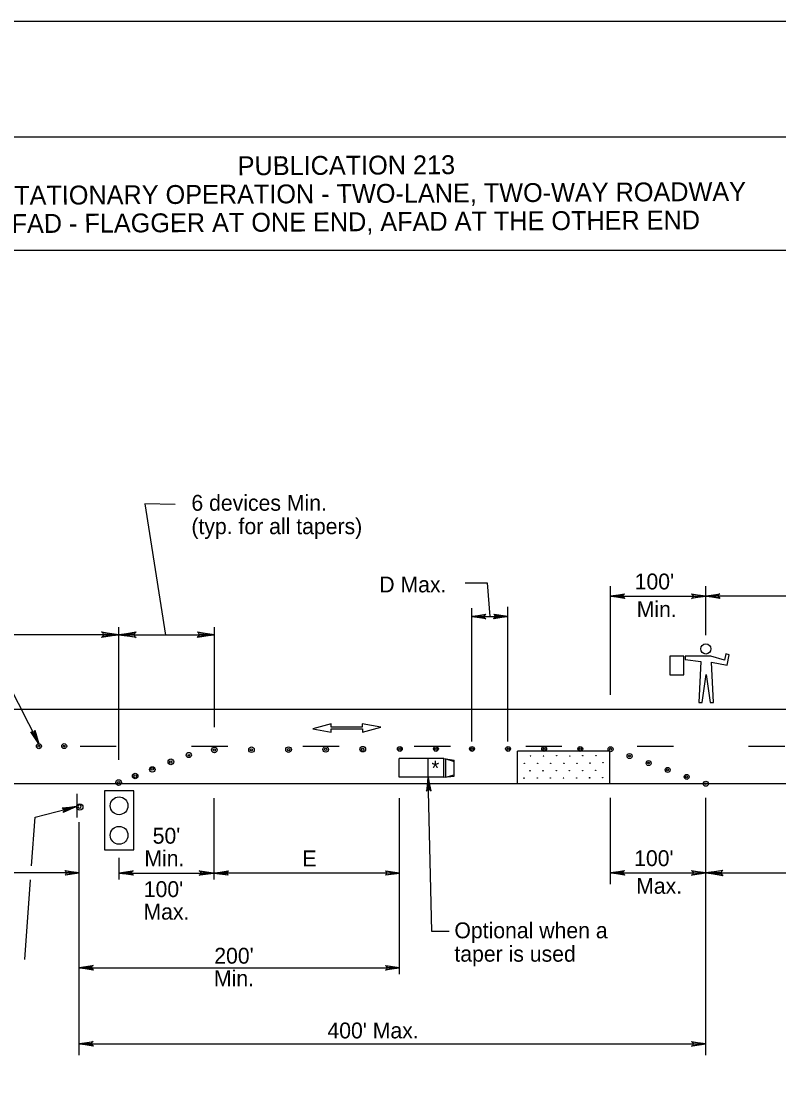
# Model space of a CAD drawing. Extents: x -14145 to -13521, y 30244 to 30661.
# Drawn here: x -13914.84 to -13904.8, y 30490.24 to 30504.31 of the extents above; entities that cross this region are included whole.
import ezdxf

# ---------------------------------------------------------------- set-up
doc = ezdxf.new("R2010")
doc.units = 0
for name, color, linetype in [('1', 7, 'Continuous'), ('10', 7, 'Continuous'), ('2', 7, 'Continuous'), ('3', 7, 'Continuous'), ('4', 7, 'Continuous'), ('61', 7, 'Continuous')]:
    doc.layers.add(name, color=color, linetype=linetype)

msp = doc.modelspace()

# ---------------------------------------------------------------- linework, layer by layer
at = {"layer": '1'}
for p, q in [((-13907.03, 30495.384), (-13907.03, 30496.827)), ((-13905.77, 30496.178), (-13905.77, 30496.827)), ((-13907.03, 30496.693), (-13905.77, 30496.693)), ((-13903.304, 30496.693), (-13905.77, 30496.693)), ((-13908.869, 30494.768), (-13908.869, 30496.532)), ((-13908.391, 30494.768), (-13908.391, 30496.55)), ((-13908.869, 30496.424), (-13908.391, 30496.424)), ((-13913.545, 30496.183), (-13918.314, 30496.183)), ((-13913.545, 30494.525), (-13913.545, 30496.284)), ((-13913.545, 30496.183), (-13912.275, 30496.183)), ((-13912.275, 30494.957), (-13912.275, 30496.284)), ((-13906.059, 30495.899), (-13906.247, 30495.899)), ((-13906.247, 30495.899), (-13906.247, 30495.649)), ((-13906.059, 30495.649), (-13906.059, 30495.899)), ((-13905.701, 30495.899), (-13906.041, 30495.899)), ((-13906.041, 30495.899), (-13906.041, 30495.855)), ((-13905.523, 30495.847), (-13905.701, 30495.899)), ((-13905.505, 30495.927), (-13905.523, 30495.847)), ((-13905.457, 30495.915), (-13905.505, 30495.927)), ((-13905.487, 30495.781), (-13905.457, 30495.915)), ((-13906.041, 30495.855), (-13905.835, 30495.829)), ((-13905.835, 30495.829), (-13905.863, 30495.283)), ((-13905.666, 30495.283), (-13905.692, 30495.819)), ((-13905.692, 30495.819), (-13905.487, 30495.781)), ((-13906.247, 30495.649), (-13906.059, 30495.649)), ((-13905.818, 30495.283), (-13905.764, 30495.657)), ((-13905.764, 30495.657), (-13905.711, 30495.283)), ((-13922.914, 30495.196), (-13897.342, 30495.196)), ((-13905.863, 30495.283), (-13905.818, 30495.283)), ((-13905.711, 30495.283), (-13905.666, 30495.283)), ((-13910.733, 30495.003), (-13910.974, 30494.937)), ((-13910.974, 30494.937), (-13910.73, 30494.891)), ((-13910.733, 30494.958), (-13910.733, 30495.003)), ((-13910.319, 30494.958), (-13910.733, 30494.958)), ((-13910.73, 30494.936), (-13910.316, 30494.936)), ((-13910.73, 30494.891), (-13910.73, 30494.936)), ((-13910.075, 30494.957), (-13910.319, 30495.003)), ((-13910.319, 30495.003), (-13910.319, 30494.958)), ((-13910.316, 30494.891), (-13910.075, 30494.957)), ((-13910.316, 30494.936), (-13910.316, 30494.891)), ((-13913.578, 30494.704), (-13914.058, 30494.704)), ((-13912.102, 30494.704), (-13912.582, 30494.704)), ((-13910.626, 30494.704), (-13911.106, 30494.704)), ((-13909.15, 30494.704), (-13909.63, 30494.704)), ((-13907.038, 30494.638), (-13908.262, 30494.638)), ((-13908.262, 30494.212), (-13908.262, 30494.638)), ((-13907.674, 30494.704), (-13908.154, 30494.704)), ((-13907.038, 30494.212), (-13907.038, 30494.638)), ((-13906.198, 30494.704), (-13906.678, 30494.704)), ((-13904.722, 30494.704), (-13905.202, 30494.704)), ((-13909.832, 30494.298), (-13909.832, 30494.544)), ((-13909.238, 30494.544), (-13909.832, 30494.544)), ((-13909.448, 30494.298), (-13909.448, 30494.544)), ((-13909.238, 30494.298), (-13909.238, 30494.544)), ((-13909.238, 30494.544), (-13909.1, 30494.52)), ((-13909.214, 30494.538), (-13909.1, 30494.502)), ((-13909.214, 30494.298), (-13909.214, 30494.538)), ((-13909.1, 30494.31), (-13909.1, 30494.52)), ((-13922.914, 30494.212), (-13897.342, 30494.212)), ((-13909.238, 30494.298), (-13909.832, 30494.298)), ((-13909.238, 30494.298), (-13909.1, 30494.31)), ((-13909.214, 30494.298), (-13909.1, 30494.328)), ((-13914.101, 30494.073), (-13914.101, 30493.761)), ((-13914.101, 30494.073), (-13914.101, 30493.761)), ((-13913.345, 30494.114), (-13913.735, 30494.114)), ((-13913.735, 30494.114), (-13913.735, 30493.332)), ((-13913.541, 30494.114), (-13913.541, 30494.114)), ((-13913.345, 30493.332), (-13913.345, 30494.114)), ((-13912.28, 30492.942), (-13912.28, 30494.016)), ((-13909.826, 30491.688), (-13909.826, 30494.016)), ((-13907.03, 30492.878), (-13907.03, 30494.024)), ((-13905.77, 30490.613), (-13905.77, 30494.024)), ((-13914.654, 30493.766), (-13914.107, 30493.906)), ((-13914.7, 30493.123), (-13914.653, 30493.766)), ((-13914.071, 30490.613), (-13914.071, 30493.698)), ((-13913.735, 30493.332), (-13913.345, 30493.332)), ((-13913.54, 30492.942), (-13913.54, 30493.226)), ((-13914.071, 30493.028), (-13916.537, 30493.028)), ((-13914.791, 30491.883), (-13914.714, 30492.937)), ((-13913.54, 30493.026), (-13912.28, 30493.026)), ((-13909.826, 30493.026), (-13912.28, 30493.026)), ((-13907.03, 30493.028), (-13905.77, 30493.028)), ((-13905.77, 30493.028), (-13901.86, 30493.028)), ((-13909.169, 30492.254), (-13909.396, 30492.254)), ((-13914.071, 30491.772), (-13909.826, 30491.772)), ((-13914.071, 30490.763), (-13905.77, 30490.763))]:
    msp.add_line(p, q, dxfattribs=at)
for points in [[(-13912.8, 30497.906), (-13913.199, 30497.915), (-13912.928, 30496.178)], [(-13908.957, 30496.868), (-13908.663, 30496.868), (-13908.63, 30496.424)], [(-13906.85, 30496.675), (-13906.862, 30496.687), (-13907.03, 30496.693), (-13906.85, 30496.675), (-13906.844, 30496.663), (-13907.03, 30496.693), (-13906.862, 30496.705), (-13906.856, 30496.717), (-13907.03, 30496.693), (-13906.844, 30496.723), (-13906.856, 30496.717)], [(-13905.95, 30496.717), (-13905.938, 30496.699), (-13905.77, 30496.693), (-13905.95, 30496.717), (-13905.956, 30496.723), (-13905.77, 30496.693), (-13905.938, 30496.687), (-13905.944, 30496.669), (-13905.77, 30496.693), (-13905.956, 30496.663), (-13905.944, 30496.669)], [(-13905.59, 30496.675), (-13905.596, 30496.687), (-13905.77, 30496.693), (-13905.59, 30496.675), (-13905.584, 30496.663), (-13905.77, 30496.693), (-13905.602, 30496.705), (-13905.596, 30496.717), (-13905.77, 30496.693), (-13905.584, 30496.723), (-13905.596, 30496.717)], [(-13908.695, 30496.4), (-13908.701, 30496.412), (-13908.869, 30496.424), (-13908.695, 30496.4), (-13908.683, 30496.394), (-13908.869, 30496.424), (-13908.701, 30496.43), (-13908.695, 30496.442), (-13908.869, 30496.424), (-13908.683, 30496.454), (-13908.695, 30496.442)], [(-13908.571, 30496.448), (-13908.565, 30496.436), (-13908.391, 30496.424), (-13908.571, 30496.448), (-13908.577, 30496.454), (-13908.391, 30496.424), (-13908.565, 30496.418), (-13908.571, 30496.406), (-13908.391, 30496.424), (-13908.577, 30496.394), (-13908.571, 30496.406)], [(-13915.014, 30495.547), (-13914.605, 30494.739)], [(-13914.663, 30494.903), (-13914.67, 30494.892), (-13914.605, 30494.739), (-13914.663, 30494.903), (-13914.657, 30494.919), (-13914.605, 30494.739), (-13914.687, 30494.885), (-13914.7, 30494.885), (-13914.605, 30494.739), (-13914.711, 30494.895), (-13914.7, 30494.885)], [(-13909.42, 30494.125), (-13909.432, 30494.133), (-13909.448, 30494.298), (-13909.42, 30494.125), (-13909.408, 30494.113), (-13909.448, 30494.298), (-13909.45, 30494.13), (-13909.462, 30494.124), (-13909.448, 30494.298), (-13909.467, 30494.11), (-13909.462, 30494.124)], [(-13909.396, 30492.254), (-13909.448, 30494.298)], [(-13914.287, 30493.882), (-13914.275, 30493.87), (-13914.107, 30493.906), (-13914.287, 30493.882), (-13914.293, 30493.888), (-13914.107, 30493.906), (-13914.269, 30493.852), (-13914.275, 30493.84), (-13914.107, 30493.906), (-13914.281, 30493.828), (-13914.275, 30493.84)], [(-13914.251, 30493.052), (-13914.245, 30493.034), (-13914.071, 30493.028), (-13914.251, 30493.052), (-13914.257, 30493.058), (-13914.071, 30493.028), (-13914.245, 30493.022), (-13914.251, 30493.004), (-13914.071, 30493.028), (-13914.257, 30492.998), (-13914.251, 30493.004)], [(-13913.36, 30493.008), (-13913.372, 30493.02), (-13913.54, 30493.026), (-13913.36, 30493.008), (-13913.354, 30492.996), (-13913.54, 30493.026), (-13913.372, 30493.038), (-13913.366, 30493.05), (-13913.54, 30493.026), (-13913.354, 30493.056), (-13913.366, 30493.05)], [(-13912.472, 30493.05), (-13912.46, 30493.032), (-13912.292, 30493.026), (-13912.472, 30493.05), (-13912.478, 30493.056), (-13912.292, 30493.026), (-13912.46, 30493.02), (-13912.466, 30493.002), (-13912.292, 30493.026), (-13912.478, 30492.996), (-13912.466, 30493.002)], [(-13912.1, 30493.002), (-13912.106, 30493.014), (-13912.28, 30493.026), (-13912.1, 30493.002), (-13912.094, 30492.996), (-13912.28, 30493.026), (-13912.106, 30493.032), (-13912.1, 30493.044), (-13912.28, 30493.026), (-13912.094, 30493.056), (-13912.1, 30493.044)], [(-13910.006, 30493.05), (-13910, 30493.032), (-13909.826, 30493.026), (-13910.006, 30493.05), (-13910.012, 30493.056), (-13909.826, 30493.026), (-13910, 30493.02), (-13910.006, 30493.002), (-13909.826, 30493.026), (-13910.012, 30492.996), (-13910.006, 30493.002)], [(-13906.85, 30493.01), (-13906.862, 30493.022), (-13907.03, 30493.028), (-13906.85, 30493.01), (-13906.844, 30492.998), (-13907.03, 30493.028), (-13906.862, 30493.04), (-13906.856, 30493.052), (-13907.03, 30493.028), (-13906.844, 30493.058), (-13906.856, 30493.052)], [(-13905.95, 30493.052), (-13905.938, 30493.034), (-13905.77, 30493.028), (-13905.95, 30493.052), (-13905.956, 30493.058), (-13905.77, 30493.028), (-13905.938, 30493.022), (-13905.944, 30493.004), (-13905.77, 30493.028), (-13905.956, 30492.998), (-13905.944, 30493.004)], [(-13913.891, 30491.754), (-13913.903, 30491.766), (-13914.071, 30491.772), (-13913.891, 30491.754), (-13913.885, 30491.742), (-13914.071, 30491.772), (-13913.903, 30491.784), (-13913.897, 30491.796), (-13914.071, 30491.772), (-13913.885, 30491.802), (-13913.897, 30491.796)], [(-13910.006, 30491.796), (-13909.994, 30491.778), (-13909.826, 30491.772), (-13910.006, 30491.796), (-13910.012, 30491.802), (-13909.826, 30491.772), (-13909.994, 30491.766), (-13910, 30491.748), (-13909.826, 30491.772), (-13910.012, 30491.742), (-13910, 30491.748)], [(-13913.891, 30490.745), (-13913.903, 30490.757), (-13914.071, 30490.763), (-13913.891, 30490.745), (-13913.885, 30490.733), (-13914.071, 30490.763), (-13913.903, 30490.775), (-13913.897, 30490.787), (-13914.071, 30490.763), (-13913.885, 30490.793), (-13913.897, 30490.787)], [(-13905.95, 30490.787), (-13905.938, 30490.769), (-13905.77, 30490.763), (-13905.95, 30490.787), (-13905.956, 30490.793), (-13905.77, 30490.763), (-13905.938, 30490.757), (-13905.944, 30490.739), (-13905.77, 30490.763), (-13905.956, 30490.733), (-13905.944, 30490.739)]]:
    msp.add_lwpolyline(points, dxfattribs=at)
for centre, radius in [((-13905.769, 30495.994), 0.0672), ((-13914.603, 30494.706), 0.0331), ((-13914.604, 30494.707), 0.012), ((-13914.268, 30494.707), 0.0331), ((-13914.269, 30494.708), 0.012), ((-13912.618, 30494.589), 0.0346), ((-13912.279, 30494.656), 0.037), ((-13912.279, 30494.655), 0.0149), ((-13911.787, 30494.659), 0.037), ((-13911.788, 30494.658), 0.0149), ((-13911.296, 30494.661), 0.037), ((-13911.296, 30494.661), 0.0149), ((-13910.804, 30494.664), 0.037), ((-13910.805, 30494.663), 0.0149), ((-13910.313, 30494.667), 0.037), ((-13910.314, 30494.666), 0.0149), ((-13909.822, 30494.67), 0.0321), ((-13909.821, 30494.668), 0.0143), ((-13909.344, 30494.67), 0.0321), ((-13909.343, 30494.668), 0.0143), ((-13908.866, 30494.67), 0.0321), ((-13908.865, 30494.668), 0.0143), ((-13908.388, 30494.67), 0.0321), ((-13908.387, 30494.668), 0.0143), ((-13907.91, 30494.67), 0.0321), ((-13907.909, 30494.668), 0.0143), ((-13907.432, 30494.67), 0.0321), ((-13907.431, 30494.668), 0.0143), ((-13907.03, 30494.666), 0.0331), ((-13907.031, 30494.667), 0.012), ((-13912.855, 30494.499), 0.038), ((-13912.856, 30494.496), 0.0155), ((-13912.617, 30494.585), 0.0101), ((-13908.171, 30494.478), 0.00272), ((-13908.091, 30494.576), 0.00272), ((-13907.996, 30494.48), 0.00272), ((-13907.919, 30494.577), 0.00272), ((-13907.825, 30494.478), 0.00272), ((-13907.744, 30494.579), 0.00272), ((-13907.649, 30494.48), 0.00272), ((-13907.57, 30494.577), 0.00272), ((-13907.475, 30494.479), 0.00272), ((-13907.398, 30494.579), 0.00272), ((-13907.303, 30494.484), 0.00272), ((-13907.302, 30494.481), 0.00272), ((-13907.224, 30494.582), 0.00272), ((-13907.129, 30494.487), 0.00272), ((-13906.778, 30494.575), 0.0331), ((-13906.779, 30494.576), 0.012), ((-13906.526, 30494.483), 0.0331), ((-13906.527, 30494.484), 0.012), ((-13913.328, 30494.311), 0.037), ((-13913.101, 30494.398), 0.036), ((-13913.103, 30494.404), 0.0161), ((-13908.097, 30494.38), 0.00272), ((-13907.925, 30494.38), 0.00272), ((-13907.748, 30494.381), 0.00272), ((-13907.576, 30494.381), 0.00272), ((-13907.4, 30494.382), 0.00272), ((-13907.229, 30494.386), 0.00272), ((-13906.274, 30494.392), 0.0331), ((-13906.275, 30494.393), 0.012), ((-13906.022, 30494.3), 0.0331), ((-13913.547, 30494.224), 0.0379), ((-13913.546, 30494.224), 0.014), ((-13913.327, 30494.309), 0.0194), ((-13908.176, 30494.283), 0.00272), ((-13908.002, 30494.284), 0.00272), ((-13907.829, 30494.284), 0.00272), ((-13907.654, 30494.285), 0.00272), ((-13907.481, 30494.286), 0.00272), ((-13907.309, 30494.289), 0.00272), ((-13907.307, 30494.286), 0.00272), ((-13907.134, 30494.29), 0.00272), ((-13906.024, 30494.301), 0.012), ((-13905.77, 30494.209), 0.0331), ((-13905.771, 30494.21), 0.012), ((-13914.061, 30493.9), 0.0408), ((-13913.541, 30493.917), 0.118), ((-13913.541, 30493.526), 0.118)]:
    msp.add_circle(centre, radius, dxfattribs=at)
msp.add_arc((-13914.066, 30493.908), 0.0214, 189.521, 184.2501, dxfattribs=at)
at = {"layer": '10'}
for p, q in [((-13925.874, 30502.777), (-13894.422, 30502.777)), ((-13925.874, 30501.277), (-13894.422, 30501.277))]:
    msp.add_line(p, q, dxfattribs=at)
at = {"layer": '3'}
for points in [[(-13913.762, 30496.211), (-13913.754, 30496.195), (-13913.545, 30496.183), (-13913.762, 30496.211), (-13913.774, 30496.22), (-13913.545, 30496.183), (-13913.754, 30496.173), (-13913.762, 30496.157), (-13913.545, 30496.183), (-13913.774, 30496.147), (-13913.762, 30496.157)], [(-13913.327, 30496.156), (-13913.335, 30496.172), (-13913.545, 30496.183), (-13913.327, 30496.156), (-13913.315, 30496.146), (-13913.545, 30496.183), (-13913.335, 30496.194), (-13913.327, 30496.209), (-13913.545, 30496.183), (-13913.315, 30496.22), (-13913.327, 30496.209)], [(-13912.493, 30496.211), (-13912.485, 30496.195), (-13912.275, 30496.183), (-13912.493, 30496.211), (-13912.504, 30496.22), (-13912.275, 30496.183), (-13912.485, 30496.173), (-13912.492, 30496.157), (-13912.275, 30496.183), (-13912.504, 30496.147), (-13912.492, 30496.157)], [(-13905.552, 30493.001), (-13905.56, 30493.016), (-13905.77, 30493.028), (-13905.552, 30493.001), (-13905.541, 30492.991), (-13905.77, 30493.028), (-13905.56, 30493.038), (-13905.553, 30493.054), (-13905.77, 30493.028), (-13905.541, 30493.064), (-13905.553, 30493.054)]]:
    msp.add_lwpolyline(points, dxfattribs=at)
at = {"layer": '61'}
msp.add_lwpolyline([(-13926.174, 30504.307), (-13893.174, 30504.307), (-13893.174, 30478.807), (-13926.174, 30478.807)], close=True, dxfattribs=at)

# ---------------------------------------------------------------- texts
at = {"layer": '1'}
msp.add_text('*', height=0.198, rotation=0.7233, dxfattribs=at).set_placement((-13909.401, 30494.317))
at = {"layer": '2'}
for s, p in [('6 devices Min.', (-13912.583, 30497.824)), ('(typ. for all tapers)', (-13912.583, 30497.514))]:
    msp.add_text(s, height=0.21, rotation=360, dxfattribs=at).set_placement(p)
for s, p in [('D Max.', (-13910.094, 30496.743)), ("100'", (-13906.711, 30496.782)), ('Min.', (-13906.684, 30496.415)), ("50'", (-13913.096, 30493.415)), ('Min.', (-13913.206, 30493.116)), ('E', (-13911.113, 30493.115)), ("100'", (-13906.718, 30493.118)), ('Max.', (-13906.691, 30492.751)), ("100'", (-13913.214, 30492.708)), ('Max.', (-13913.218, 30492.409)), ('Optional when a', (-13909.099, 30492.162)), ("200'", (-13912.28, 30491.826)), ('taper is used', (-13909.099, 30491.852)), ('Min.', (-13912.284, 30491.527)), ("400' Max.", (-13910.781, 30490.836))]:
    msp.add_text(s, height=0.21, dxfattribs=at).set_placement(p)
at = {"layer": '4'}
for s, p in [('PUBLICATION 213', (-13911.969, 30502.267)), ('SHORT-TERM STATIONARY OPERATION - TWO-LANE, TWO-WAY ROADWAY', (-13917.475, 30501.862)), ('RED/YELLOW AFAD - FLAGGER AT ONE END, AFAD AT THE OTHER END', (-13917.473, 30501.488))]:
    msp.add_text(s, height=0.25, rotation=0.31, dxfattribs=at).set_placement(p)

doc.saveas('drawing.dxf')
